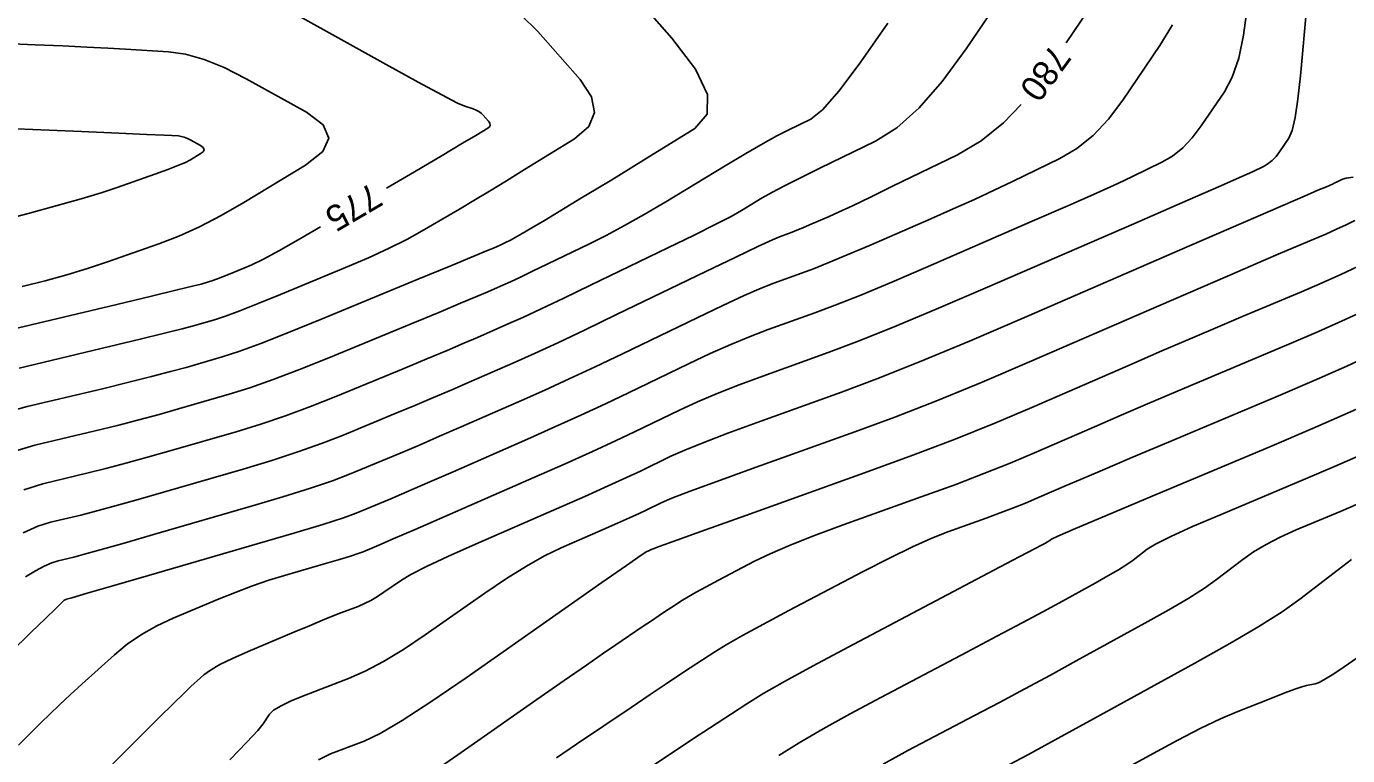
# Model space of a CAD drawing. Extents: x 2082232 to 2083549, y 592624 to 593832.
# Drawn here: x 2083055.51 to 2083091.8, y 593414.09 to 593434.11 of the extents above; entities that cross this region are included whole.
import ezdxf

# ---------------------------------------------------------------- set-up
doc = ezdxf.new("R2010")
doc.units = 0
doc.layers.add('DT_X_Contour_Major', color=7, linetype='Continuous')
doc.layers.add('DT_X_Contour_Minor', color=7, linetype='Continuous')

msp = doc.modelspace()

# ---------------------------------------------------------------- linework, layer by layer
at = {"layer": 'DT_X_Contour_Major'}
for points in [[(2083084.881, 593434.855), (2083084.069, 593433.657)], [(2083062.751, 593434.53), (2083065.394, 593433.065), (2083066.272, 593432.581), (2083066.924, 593432.228), (2083067.349, 593432.005), (2083067.549, 593431.914), (2083067.781, 593431.843), (2083067.863, 593431.813), (2083067.937, 593431.774), (2083068.003, 593431.726), (2083068.06, 593431.67), (2083068.201, 593431.51), (2083068.239, 593431.453), (2083068.249, 593431.401), (2083068.23, 593431.354), (2083068.182, 593431.313), (2083068.016, 593431.21), (2083067.853, 593431.113), (2083067.491, 593430.899), (2083066.929, 593430.567), (2083066.167, 593430.118), (2083065.403, 593429.668)], [(2083082.834, 593431.961), (2083082.355, 593431.46), (2083081.739, 593430.966), (2083081.088, 593430.585), (2083079.303, 593429.718), (2083078.693, 593429.422), (2083078.199, 593429.186), (2083077.822, 593429.01), (2083077.561, 593428.893), (2083077.024, 593428.659), (2083076.836, 593428.579), (2083076.676, 593428.512), (2083076.544, 593428.459), (2083076.44, 593428.419), (2083076.199, 593428.333), (2083076.005, 593428.249), (2083075.603, 593428.062), (2083074.994, 593427.772), (2083074.177, 593427.379), (2083071.723, 593426.194), (2083070.859, 593425.779), (2083070.106, 593425.424), (2083069.465, 593425.128), (2083068.936, 593424.891), (2083067.675, 593424.339), (2083067.193, 593424.13), (2083066.694, 593423.917), (2083066.177, 593423.699), (2083065.643, 593423.476), (2083064.194, 593422.878), (2083063.617, 593422.652), (2083062.969, 593422.423), (2083062.252, 593422.19), (2083061.465, 593421.953), (2083059.274, 593421.318), (2083058.516, 593421.1), (2083057.885, 593420.923), (2083057.381, 593420.787), (2083057.005, 593420.692), (2083056.17, 593420.493), (2083055.825, 593420.383), (2083055.416, 593420.202)], [(2083063.592, 593428.603), (2083063.086, 593428.309), (2083062.464, 593427.957), (2083062.001, 593427.709), (2083061.698, 593427.564), (2083061.102, 593427.318), (2083060.898, 593427.235), (2083060.73, 593427.169), (2083060.6, 593427.121), (2083060.507, 593427.091), (2083060.308, 593427.033), (2083060.107, 593426.982), (2083059.654, 593426.872), (2083058.949, 593426.702), (2083057.991, 593426.473), (2083055.101, 593425.784)], [(2083092.001, 593428.777), (2083091.768, 593428.661), (2083091.503, 593428.538), (2083091.207, 593428.405), (2083090.88, 593428.265), (2083089.964, 593427.879), (2083089.497, 593427.681), (2083088.783, 593427.374), (2083087.823, 593426.958), (2083086.615, 593426.435), (2083083.064, 593424.895), (2083081.766, 593424.342), (2083080.534, 593423.837), (2083079.368, 593423.382), (2083078.269, 593422.976), (2083075.426, 593421.957), (2083074.472, 593421.612), (2083073.745, 593421.344), (2083073.244, 593421.152), (2083072.969, 593421.036), (2083072.538, 593420.828), (2083072.343, 593420.736), (2083072.08, 593420.616), (2083071.749, 593420.469), (2083071.351, 593420.294), (2083070.2, 593419.79), (2083069.745, 593419.571), (2083069.244, 593419.291), (2083068.697, 593418.95), (2083068.104, 593418.549), (2083066.46, 593417.398), (2083065.866, 593416.999), (2083065.317, 593416.667), (2083064.813, 593416.401), (2083064.354, 593416.201), (2083063.191, 593415.757), (2083062.801, 593415.599), (2083062.503, 593415.457), (2083062.299, 593415.332), (2083062.187, 593415.223), (2083062.012, 593414.955), (2083061.866, 593414.779), (2083061.561, 593414.451), (2083061.097, 593413.971)], [(2083092.098, 593422.309), (2083091.446, 593422.025), (2083090.648, 593421.685), (2083088.326, 593420.707), (2083087.546, 593420.373), (2083086.947, 593420.102), (2083086.531, 593419.895), (2083086.296, 593419.752), (2083085.912, 593419.457), (2083085.739, 593419.335), (2083085.508, 593419.188), (2083085.219, 593419.018), (2083084.871, 593418.823), (2083083.868, 593418.273), (2083083.428, 593418.035), (2083082.861, 593417.731), (2083082.166, 593417.362), (2083081.344, 593416.929), (2083078.982, 593415.686), (2083078.142, 593415.237), (2083077.396, 593414.82), (2083076.742, 593414.437), (2083076.181, 593414.086)]]:
    msp.add_lwpolyline(points, dxfattribs=at)
at = {"layer": 'DT_X_Contour_Minor'}
for points in [[(2083071.058, 593436.269), (2083073.239, 593433.789), (2083073.892, 593432.937), (2083074.215, 593432.239), (2083074.208, 593431.697), (2083073.871, 593431.309), (2083072.533, 593430.481), (2083072.046, 593430.18), (2083071.589, 593429.9), (2083071.161, 593429.639), (2083070.762, 593429.398), (2083069.738, 593428.783), (2083069.393, 593428.576), (2083069.126, 593428.419), (2083068.936, 593428.31), (2083068.824, 593428.25), (2083068.629, 593428.156), (2083068.562, 593428.124), (2083068.505, 593428.097), (2083068.458, 593428.075), (2083068.423, 593428.059), (2083068.343, 593428.024), (2083068.193, 593427.961), (2083067.8, 593427.799), (2083067.166, 593427.536), (2083066.29, 593427.174), (2083063.631, 593426.076), (2083062.712, 593425.702), (2083061.949, 593425.404), (2083061.341, 593425.182), (2083060.89, 593425.036), (2083059.895, 593424.747), (2083059.471, 593424.629), (2083058.947, 593424.492), (2083058.322, 593424.336), (2083057.597, 593424.161), (2083055.528, 593423.668), (2083054.774, 593423.459)], [(2083083.112, 593436.127), (2083081.326, 593433.493), (2083080.668, 593432.593), (2083080.034, 593431.871), (2083079.423, 593431.326), (2083078.836, 593430.958), (2083077.302, 593430.213), (2083076.772, 593429.952), (2083076.333, 593429.729), (2083075.983, 593429.544), (2083075.724, 593429.397), (2083075.153, 593429.053), (2083074.866, 593428.893), (2083074.434, 593428.668), (2083073.856, 593428.379), (2083073.132, 593428.027), (2083071.009, 593427.001), (2083070.271, 593426.647), (2083069.651, 593426.353), (2083069.149, 593426.12), (2083068.765, 593425.947), (2083067.898, 593425.568), (2083067.526, 593425.407), (2083067.063, 593425.211), (2083066.507, 593424.978), (2083065.858, 593424.709), (2083064.007, 593423.944), (2083063.315, 593423.669), (2083062.629, 593423.416), (2083061.948, 593423.187), (2083061.273, 593422.981), (2083059.481, 593422.461), (2083058.834, 593422.277), (2083058.239, 593422.113), (2083057.695, 593421.97), (2083057.202, 593421.849), (2083055.956, 593421.552), (2083055.441, 593421.387)], [(2083089.041, 593434.605), (2083088.947, 593433.864), (2083088.812, 593433.235), (2083088.636, 593432.717), (2083088.418, 593432.31), (2083087.783, 593431.374), (2083087.537, 593431.048), (2083087.275, 593430.773), (2083086.996, 593430.55), (2083086.701, 593430.377), (2083085.893, 593429.984), (2083085.494, 593429.797), (2083084.902, 593429.531), (2083084.118, 593429.185), (2083083.141, 593428.759), (2083080.279, 593427.517), (2083079.28, 593427.089), (2083078.429, 593426.733), (2083077.726, 593426.451), (2083077.171, 593426.242), (2083075.889, 593425.783), (2083075.392, 593425.595), (2083074.86, 593425.375), (2083074.294, 593425.124), (2083073.694, 593424.842), (2083072.049, 593424.048), (2083071.413, 593423.745), (2083070.74, 593423.433), (2083070.028, 593423.111), (2083069.278, 593422.779), (2083067.229, 593421.882), (2083066.527, 593421.576), (2083065.956, 593421.328), (2083065.518, 593421.14), (2083065.211, 593421.011), (2083064.57, 593420.746), (2083064.22, 593420.619), (2083063.649, 593420.435), (2083062.859, 593420.195), (2083061.848, 593419.898), (2083058.861, 593419.032), (2083057.88, 593418.748), (2083057.178, 593418.544), (2083056.755, 593418.422), (2083056.61, 593418.38), (2083056.598, 593418.377), (2083056.593, 593418.375), (2083056.586, 593418.373), (2083056.579, 593418.369), (2083056.571, 593418.364), (2083056.548, 593418.35), (2083056.485, 593418.291), (2083056.313, 593418.126), (2083056.032, 593417.854), (2083055.642, 593417.476), (2083054.457, 593416.326)], [(2083090.684, 593434.669), (2083090.508, 593432.753), (2083090.438, 593432.107), (2083090.361, 593431.606), (2083090.278, 593431.249), (2083090.187, 593431.038), (2083089.936, 593430.667), (2083089.838, 593430.539), (2083089.735, 593430.43), (2083089.624, 593430.341), (2083089.508, 593430.273), (2083089.188, 593430.118), (2083088.895, 593429.985), (2083088.254, 593429.703), (2083087.266, 593429.272), (2083085.931, 593428.692), (2083081.907, 593426.947), (2083080.502, 593426.344), (2083079.306, 593425.844), (2083078.317, 593425.447), (2083077.537, 593425.153), (2083075.735, 593424.507), (2083075.085, 593424.267), (2083074.488, 593424.032), (2083073.944, 593423.8), (2083073.453, 593423.573), (2083072.212, 593422.974), (2083071.691, 593422.728), (2083071.056, 593422.437), (2083070.309, 593422.102), (2083069.449, 593421.723), (2083067.006, 593420.654), (2083066.193, 593420.299), (2083065.587, 593420.034), (2083065.188, 593419.861), (2083064.996, 593419.779), (2083064.758, 593419.68), (2083064.627, 593419.633), (2083064.412, 593419.563), (2083064.113, 593419.473), (2083063.729, 593419.36), (2083062.596, 593419.032), (2083062.165, 593418.899), (2083061.722, 593418.747), (2083061.267, 593418.577), (2083060.801, 593418.388), (2083059.543, 593417.858), (2083059.088, 593417.646), (2083058.667, 593417.408), (2083058.281, 593417.145), (2083057.929, 593416.856), (2083057.035, 593416.051), (2083056.713, 593415.758), (2083056.418, 593415.483), (2083056.149, 593415.225), (2083055.906, 593414.986), (2083055.293, 593414.371)], [(2083069.089, 593434.43), (2083069.559, 593433.97), (2083070.72, 593432.65), (2083071.037, 593432.177), (2083071.116, 593431.748), (2083070.959, 593431.364), (2083070.564, 593431.025), (2083069.195, 593430.177), (2083068.698, 593429.871), (2083068.233, 593429.588), (2083067.802, 593429.328), (2083067.403, 593429.092), (2083066.383, 593428.491), (2083065.964, 593428.259), (2083065.474, 593428.015), (2083064.911, 593427.757), (2083064.276, 593427.486), (2083062.488, 593426.747), (2083061.873, 593426.497), (2083061.37, 593426.299), (2083060.978, 593426.155), (2083060.699, 593426.063), (2083060.101, 593425.89), (2083059.789, 593425.806), (2083059.3, 593425.682), (2083058.635, 593425.519), (2083057.794, 593425.317), (2083055.314, 593424.726)], [(2083079.174, 593434.199), (2083078.431, 593433.134), (2083077.832, 593432.34), (2083077.375, 593431.816), (2083077.062, 593431.563), (2083076.417, 593431.25), (2083076.128, 593431.101), (2083075.747, 593430.889), (2083075.273, 593430.615), (2083074.707, 593430.278), (2083073.073, 593429.295), (2083072.483, 593428.947), (2083071.937, 593428.638), (2083071.435, 593428.368), (2083070.978, 593428.139), (2083069.819, 593427.579), (2083069.416, 593427.385), (2083069.078, 593427.225), (2083068.804, 593427.098), (2083068.594, 593427.003), (2083068.121, 593426.796), (2083067.859, 593426.684), (2083067.431, 593426.505), (2083066.836, 593426.257), (2083066.074, 593425.942), (2083063.819, 593425.01), (2083063.013, 593424.685), (2083062.289, 593424.41), (2083061.645, 593424.184), (2083061.082, 593424.008), (2083059.688, 593423.604), (2083059.153, 593423.453), (2083058.593, 593423.303), (2083058.008, 593423.153), (2083057.399, 593423.005), (2083055.742, 593422.61), (2083055.102, 593422.419)], [(2083086.991, 593434.153), (2083086.65, 593433.582), (2083085.631, 593432.08), (2083085.236, 593431.557), (2083084.815, 593431.117), (2083084.368, 593430.758), (2083083.895, 593430.481), (2083082.598, 593429.851), (2083082.093, 593429.61), (2083081.55, 593429.359), (2083080.97, 593429.097), (2083080.351, 593428.826), (2083078.651, 593428.088), (2083078.058, 593427.834), (2083077.552, 593427.622), (2083077.135, 593427.455), (2083076.805, 593427.331), (2083076.044, 593427.058), (2083075.698, 593426.922), (2083075.231, 593426.719), (2083074.644, 593426.448), (2083073.936, 593426.111), (2083071.886, 593425.121), (2083071.136, 593424.762), (2083070.423, 593424.428), (2083069.747, 593424.119), (2083069.107, 593423.835), (2083067.452, 593423.111), (2083066.86, 593422.853), (2083066.325, 593422.622), (2083065.847, 593422.419), (2083065.427, 593422.244), (2083064.382, 593421.812), (2083063.918, 593421.635), (2083063.309, 593421.429), (2083062.555, 593421.192), (2083061.657, 593420.926), (2083059.067, 593420.175), (2083058.198, 593419.924), (2083057.531, 593419.734), (2083057.068, 593419.605), (2083056.808, 593419.536), (2083056.384, 593419.435), (2083056.209, 593419.379), (2083056.001, 593419.287), (2083055.761, 593419.159), (2083055.488, 593418.995)], [(2083053.629, 593433.698), (2083055.753, 593433.607), (2083056.506, 593433.574), (2083057.17, 593433.543), (2083057.746, 593433.513), (2083058.233, 593433.485), (2083059.414, 593433.414), (2083059.879, 593433.347), (2083060.389, 593433.201), (2083060.944, 593432.976), (2083061.543, 593432.671), (2083063.2, 593431.752), (2083063.665, 593431.403), (2083063.815, 593431.044), (2083063.652, 593430.676), (2083063.174, 593430.298), (2083061.482, 593429.277), (2083060.86, 593428.919), (2083060.265, 593428.609), (2083059.695, 593428.349), (2083059.151, 593428.138), (2083057.735, 593427.641), (2083057.191, 593427.459), (2083056.619, 593427.285), (2083056.02, 593427.12), (2083055.395, 593426.964)], [(2083053.894, 593431.354), (2083057.018, 593431.22), (2083058.052, 593431.176), (2083058.811, 593431.143), (2083059.294, 593431.122), (2083059.502, 593431.112), (2083059.69, 593431.1), (2083059.763, 593431.09), (2083059.844, 593431.067), (2083059.932, 593431.031), (2083060.027, 593430.983), (2083060.29, 593430.837), (2083060.364, 593430.781), (2083060.388, 593430.724), (2083060.362, 593430.666), (2083060.286, 593430.606), (2083060.018, 593430.444), (2083059.881, 593430.374), (2083059.673, 593430.285), (2083059.392, 593430.177), (2083059.04, 593430.05), (2083058.005, 593429.686), (2083057.563, 593429.54), (2083057.013, 593429.375), (2083056.356, 593429.189), (2083055.592, 593428.984), (2083053.41, 593428.411)], [(2083091.954, 593429.967), (2083091.763, 593429.942), (2083091.662, 593429.915), (2083091.513, 593429.838), (2083091.453, 593429.809), (2083091.385, 593429.777), (2083091.309, 593429.743), (2083091.225, 593429.707), (2083090.99, 593429.608), (2083090.704, 593429.485), (2083090.02, 593429.189), (2083088.94, 593428.721), (2083087.463, 593428.08), (2083082.996, 593426.142), (2083081.421, 593425.467), (2083080.047, 593424.896), (2083078.875, 593424.428), (2083077.903, 593424.064), (2083075.58, 593423.232), (2083074.779, 593422.94), (2083074.117, 593422.688), (2083073.594, 593422.476), (2083073.211, 593422.305), (2083072.375, 593421.901), (2083071.996, 593421.723), (2083071.487, 593421.491), (2083070.846, 593421.205), (2083070.075, 593420.866), (2083067.844, 593419.89), (2083067.089, 593419.554), (2083066.499, 593419.278), (2083066.073, 593419.062), (2083065.811, 593418.906), (2083065.332, 593418.571), (2083065.153, 593418.452), (2083064.974, 593418.348), (2083064.796, 593418.259), (2083064.619, 593418.184), (2083064.147, 593418.004), (2083063.934, 593417.92), (2083063.647, 593417.803), (2083063.286, 593417.654), (2083062.852, 593417.472), (2083061.597, 593416.944), (2083061.168, 593416.755), (2083060.824, 593416.586), (2083060.563, 593416.436), (2083060.386, 593416.305), (2083060.028, 593415.981), (2083059.839, 593415.805), (2083059.545, 593415.517), (2083059.143, 593415.119), (2083058.634, 593414.61), (2083057.135, 593413.105)], [(2083092.082, 593427.514), (2083091.621, 593427.298), (2083091.105, 593427.068), (2083090.534, 593426.823), (2083088.938, 593426.151), (2083088.291, 593425.877), (2083087.546, 593425.558), (2083086.705, 593425.196), (2083085.766, 593424.79), (2083083.133, 593423.648), (2083082.111, 593423.216), (2083081.021, 593422.779), (2083079.862, 593422.336), (2083078.635, 593421.887), (2083075.271, 593420.681), (2083074.166, 593420.285), (2083073.374, 593420.001), (2083072.894, 593419.828), (2083072.728, 593419.768), (2083072.701, 593419.755), (2083072.689, 593419.749), (2083072.673, 593419.742), (2083072.652, 593419.732), (2083072.628, 593419.722), (2083072.556, 593419.69), (2083072.401, 593419.588), (2083071.99, 593419.304), (2083071.321, 593418.839), (2083070.396, 593418.192), (2083067.588, 593416.225), (2083066.623, 593415.563), (2083065.835, 593415.053), (2083065.223, 593414.694), (2083064.789, 593414.486), (2083063.866, 593414.133), (2083063.53, 593413.967)], [(2083092.396, 593426.367), (2083091.739, 593426.059), (2083091.003, 593425.73), (2083090.188, 593425.381), (2083087.912, 593424.422), (2083087.084, 593424.073), (2083086.309, 593423.743), (2083085.587, 593423.434), (2083084.917, 593423.145), (2083083.201, 593422.4), (2083082.532, 593422.118), (2083081.811, 593421.829), (2083081.038, 593421.534), (2083080.214, 593421.233), (2083077.947, 593420.42), (2083077.157, 593420.13), (2083076.487, 593419.866), (2083075.937, 593419.63), (2083075.507, 593419.422), (2083074.52, 593418.903), (2083074.181, 593418.723), (2083073.904, 593418.571), (2083073.689, 593418.449), (2083073.536, 593418.355), (2083073.21, 593418.143), (2083073.07, 593418.051), (2083072.892, 593417.933), (2083072.677, 593417.789), (2083072.425, 593417.619), (2083071.704, 593417.132), (2083071.366, 593416.901), (2083070.891, 593416.573), (2083070.281, 593416.148), (2083069.535, 593415.626), (2083067.364, 593414.106), (2083066.619, 593413.595)], [(2083092.547, 593425.136), (2083091.784, 593424.782), (2083090.882, 593424.383), (2083089.843, 593423.939), (2083086.885, 593422.694), (2083085.878, 593422.269), (2083085.072, 593421.928), (2083084.469, 593421.672), (2083084.069, 593421.5), (2083083.27, 593421.153), (2083082.958, 593421.021), (2083082.622, 593420.887), (2083082.263, 593420.75), (2083081.879, 593420.609), (2083080.824, 593420.231), (2083080.382, 593420.057), (2083079.847, 593419.817), (2083079.219, 593419.512), (2083078.499, 593419.141), (2083076.456, 593418.067), (2083075.754, 593417.693), (2083075.18, 593417.38), (2083074.735, 593417.126), (2083074.418, 593416.932), (2083073.744, 593416.493), (2083073.452, 593416.302), (2083073.084, 593416.058), (2083072.64, 593415.76), (2083072.118, 593415.408), (2083070.625, 593414.4), (2083070.069, 593414.023)], [(2083092.54, 593423.822), (2083091.797, 593423.485), (2083090.839, 593423.067), (2083089.668, 593422.569), (2083086.258, 593421.133), (2083085.137, 593420.66), (2083084.332, 593420.319), (2083083.842, 593420.109), (2083083.668, 593420.031), (2083083.624, 593419.997), (2083083.604, 593419.983), (2083083.578, 593419.966), (2083083.545, 593419.947), (2083083.505, 593419.924), (2083083.391, 593419.862), (2083083.217, 593419.77), (2083082.783, 593419.541), (2083082.089, 593419.175), (2083081.133, 593418.672), (2083078.238, 593417.15), (2083077.24, 593416.619), (2083076.418, 593416.168), (2083075.771, 593415.798), (2083075.3, 593415.509), (2083074.277, 593414.844), (2083073.835, 593414.554), (2083073.277, 593414.183), (2083072.602, 593413.731)], [(2083092.052, 593420.982), (2083091.628, 593420.802), (2083090.393, 593420.282), (2083089.954, 593420.085), (2083089.563, 593419.885), (2083089.22, 593419.681), (2083088.924, 593419.474), (2083088.2, 593418.918), (2083087.873, 593418.686), (2083087.438, 593418.41), (2083086.892, 593418.089), (2083086.237, 593417.722), (2083084.345, 593416.685), (2083083.639, 593416.299), (2083082.938, 593415.921), (2083082.243, 593415.549), (2083081.554, 593415.185), (2083079.725, 593414.223), (2083079.044, 593413.855)], [(2083091.908, 593419.468), (2083091.552, 593419.196), (2083090.488, 593418.378), (2083090.008, 593418.038), (2083089.367, 593417.632), (2083088.566, 593417.16), (2083087.604, 593416.621), (2083084.823, 593415.096), (2083083.85, 593414.564), (2083083.016, 593414.111), (2083082.321, 593413.737)], [(2083092.542, 593417.105), (2083091.711, 593416.525), (2083091.427, 593416.332), (2083091.198, 593416.19), (2083091.026, 593416.097), (2083090.909, 593416.055), (2083090.672, 593416.007), (2083090.547, 593415.973), (2083090.351, 593415.907), (2083090.084, 593415.808), (2083089.744, 593415.676), (2083088.745, 593415.282), (2083088.315, 593415.096), (2083087.774, 593414.836), (2083087.123, 593414.5), (2083086.361, 593414.09), (2083084.182, 593412.895)]]:
    msp.add_lwpolyline(points, dxfattribs=at)

# ---------------------------------------------------------------- texts
at = {"layer": 'DT_X_Contour_Major'}
for s, rotation, p in [('780', 233.93, (2083083.68, 593433.658)), ('775', 210.4533, (2083064.997, 593429.835))]:
    msp.add_text(s, height=0.7, rotation=rotation, dxfattribs=at).set_placement(p)

doc.saveas('drawing.dxf')
